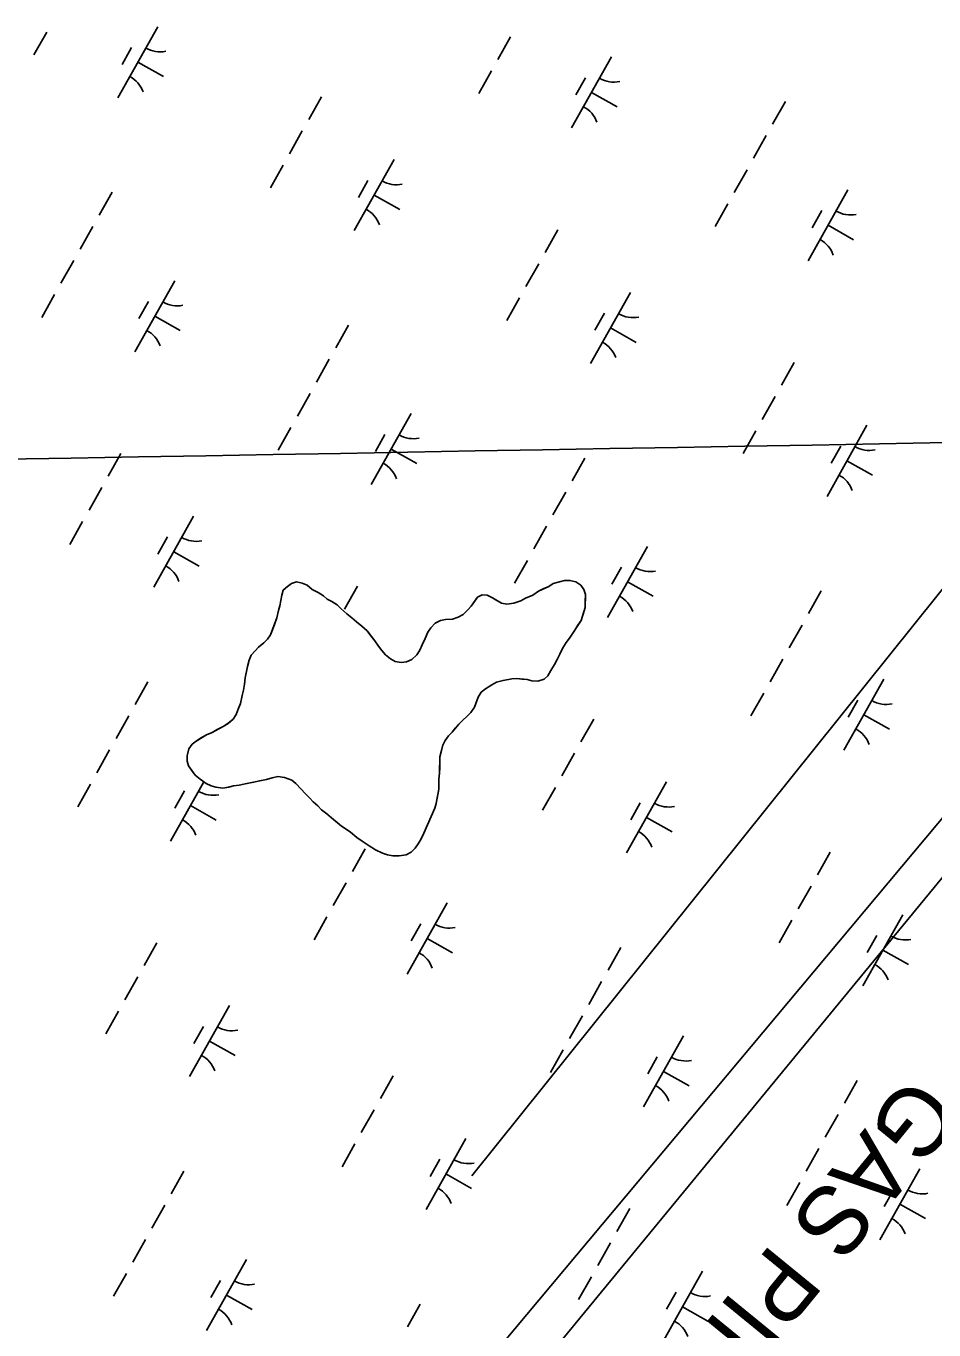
# Model space of a CAD drawing. Extents: x 3913936 to 3933962, y 195330 to 217741.
# Drawn here: x 3927068 to 3927625, y 211254 to 212054 of the extents above; entities that cross this region are included whole.
import ezdxf

# ---------------------------------------------------------------- set-up
doc = ezdxf.new("R2010")
doc.units = 0
for name, color, linetype in [('V-GRID-MAJR', 7, 'Continuous'), ('V-TOPO-SHOR', 7, 'Continuous'), ('V-UTIL-IDEN', 7, 'Continuous'), ('V-UTIL-LINE', 7, 'Continuous'), ('V-WETL-SWMP', 7, 'Continuous')]:
    doc.layers.add(name, color=color, linetype=linetype)

msp = doc.modelspace()

# ---------------------------------------------------------------- linework, layer by layer
at = {"layer": 'V-GRID-MAJR'}
msp.add_spline([(3922793.54, 211712.93), (3925112.71, 211753.63), (3930400.06, 211847.07)], degree=3, dxfattribs=at)
at = {"layer": 'V-TOPO-SHOR'}
for points in [[(3927311.73, 211558.49), (3927309.92, 211554.6), (3927308.32, 211551.88), (3927306.52, 211549.35), (3927303.94, 211546.84), (3927300.98, 211545.12), (3927296.67, 211544.59), (3927292.75, 211544.64), (3927289.43, 211545.27), (3927286.31, 211546.29), (3927282.02, 211548.31), (3927278.14, 211550.71), (3927273.87, 211553.51), (3927270.57, 211555.9), (3927266.7, 211559.08), (3927264.17, 211560.88), (3927261.26, 211562.88), (3927258.55, 211565.07), (3927255.06, 211567.86), (3927252.16, 211570.44), (3927249.05, 211572.83), (3927246.73, 211575.21), (3927243.83, 211577.8), (3927241.71, 211580.18), (3927239, 211582.76), (3927236.49, 211585.54), (3927233.21, 211588.91), (3927230.69, 211591.1), (3927226.21, 211592.72), (3927222.29, 211593.17), (3927218.76, 211592.43), (3927215.22, 211591.5), (3927210.9, 211590.57), (3927207.56, 211589.83), (3927203.24, 211588.91), (3927198.53, 211587.99), (3927194.99, 211587.45), (3927192.04, 211586.71), (3927188.51, 211586.17), (3927184.21, 211586.81), (3927181.29, 211587.64), (3927178.17, 211589.05), (3927174.48, 211591.64), (3927171.58, 211594.03), (3927169.65, 211596.6), (3927167.34, 211599.77), (3927166.6, 211602.71), (3927166.64, 211606.04), (3927167.68, 211610.14), (3927169.68, 211613.06), (3927172.05, 211614.98), (3927174.81, 211616.71), (3927178.37, 211618.82), (3927181.92, 211620.34), (3927185.07, 211622.06), (3927188.62, 211623.97), (3927191.78, 211625.88), (3927194.75, 211628.39), (3927196.55, 211631.3), (3927197.77, 211634.62), (3927199.39, 211638.12), (3927200.23, 211643.01), (3927201.06, 211646.13), (3927201.7, 211649.85), (3927202.14, 211653.76), (3927202.97, 211657.66), (3927203.6, 211660.79), (3927204.63, 211664.69), (3927205.85, 211667.61), (3927208.23, 211670.32), (3927210.42, 211672.64), (3927213.59, 211675.35), (3927215.77, 211677.47), (3927217.77, 211680.18), (3927218.98, 211683.3), (3927220.4, 211687.2), (3927221.62, 211690.52), (3927222.66, 211695.01), (3927223.48, 211697.93), (3927224.12, 211701.26), (3927224.75, 211704.58), (3927225.57, 211707.5), (3927228.15, 211709.82), (3927230.52, 211711.75), (3927233.67, 211712.68), (3927237.18, 211711.86), (3927240.11, 211710.64), (3927243.2, 211708.05), (3927246.9, 211706.24), (3927250.2, 211704.04), (3927252.53, 211702.06), (3927255.25, 211700.65), (3927258.55, 211698.65), (3927260.87, 211696.26), (3927264.55, 211693.08), (3927267.65, 211690.69), (3927270.36, 211688.11), (3927273.66, 211685.52), (3927276.95, 211682.54), (3927279.26, 211679.57), (3927281.76, 211676.4)], [(3927281.76, 211676.4), (3927283.87, 211673.24), (3927285.99, 211670.47), (3927288.31, 211667.89), (3927291.21, 211665.51), (3927294.13, 211663.9), (3927297.85, 211663.26), (3927301.18, 211663.61), (3927304.33, 211665.13), (3927307.5, 211667.84), (3927309.3, 211670.75), (3927310.72, 211674.06), (3927312.53, 211677.95), (3927314.15, 211681.85), (3927315.95, 211684.37), (3927318.73, 211687.27), (3927321.88, 211688.99), (3927325.03, 211689.54), (3927329.34, 211689.87), (3927332.88, 211691), (3927335.84, 211692.73), (3927338.81, 211695.43), (3927340.8, 211697.75), (3927342.8, 211700.66), (3927344.6, 211703.19), (3927347.55, 211704.72), (3927350.68, 211704.48), (3927353.8, 211702.87), (3927356.52, 211701.27), (3927359.43, 211699.66), (3927362.56, 211699.03), (3927366.88, 211699.56), (3927371.2, 211701.07), (3927374.16, 211702.6), (3927378.5, 211704.5), (3927382.06, 211707), (3927385.01, 211708.33), (3927388.36, 211709.85), (3927391.12, 211711.58), (3927394.86, 211712.71), (3927398, 211713.45), (3927401.34, 211713.6), (3927405.05, 211712.77), (3927407.96, 211710.58), (3927409.88, 211708), (3927410.82, 211704.86), (3927410.76, 211700.55), (3927410.71, 211697.02), (3927409.28, 211692.15), (3927408.26, 211689.03), (3927406.26, 211686.11), (3927404.26, 211683.01), (3927401.06, 211678.15), (3927399.07, 211675.44), (3927396.87, 211671.74), (3927395.25, 211668.24), (3927393.45, 211665.13), (3927391.84, 211662.02), (3927389.64, 211658.33), (3927387.83, 211655.02), (3927385.45, 211652.9), (3927381.72, 211651.77), (3927378, 211652.02), (3927375.07, 211652.84), (3927371.94, 211653.08), (3927368.81, 211653.31), (3927365.68, 211653.16), (3927360.37, 211652.25), (3927356.25, 211651.13), (3927353.48, 211649.6), (3927349.53, 211647.11), (3927346.96, 211644.98), (3927345.16, 211641.88), (3927343.94, 211638.76), (3927342.73, 211635.84), (3927340.53, 211632.53), (3927338.34, 211630.21), (3927335.37, 211627.71), (3927333.19, 211625.38), (3927331.2, 211623.06), (3927329.2, 211620.54), (3927326.82, 211618.22), (3927324.83, 211615.31), (3927323.42, 211612.39), (3927322.59, 211609.27), (3927321.56, 211605.36), (3927321.51, 211601.84), (3927321.47, 211598.51), (3927321.43, 211595.38), (3927320.99, 211591.66), (3927320.95, 211588.53), (3927320.91, 211585.4), (3927320.07, 211581.3), (3927319.22, 211576.8), (3927318.4, 211573.87), (3927311.73, 211558.49)]]:
    msp.add_lwpolyline(points, dxfattribs=at)
at = {"layer": 'V-UTIL-LINE'}
for points in [[(3928241.7, 212430.17), (3927822.96, 211948.79), (3927341.25, 211348.32)], [(3928315.82, 212388.13), (3926944.7, 210748.94), (3926592.74, 210251.47), (3926408.93, 209914.99), (3925628.64, 208474.44), (3925139.98, 207727.42), (3924555.96, 206253.65), (3924055.82, 204771.45), (3923484.9, 203858.52), (3922256.01, 202262.65), (3921816.4, 201905.57), (3920704.84, 200345.08), (3920462.44, 200062.72)], [(3928328.32, 212380.93), (3926784.14, 210502.92), (3926424.72, 209908.68), (3925640.45, 208467.64), (3924952.2, 207329.25), (3923971.74, 204752.16), (3923252.9, 203563.68), (3921560.17, 201558.84), (3920397.87, 200112.86)]]:
    msp.add_lwpolyline(points, dxfattribs=at)
at = {"layer": 'V-WETL-SWMP'}
for p, q in [((3927148.54, 212053.25), (3927124.04, 212009.67)), ((3927080.44, 212049.89), (3927072.6, 212035.95)), ((3927364.98, 212047.05), (3927357.14, 212033.11)), ((3927132.5, 212040.47), (3927126.62, 212030.01)), ((3927136.29, 212031.46), (3927151.98, 212022.64)), ((3927426.91, 212034.7), (3927402.4, 211991.12)), ((3927353.22, 212026.13), (3927345.38, 212012.19)), ((3927410.87, 212021.92), (3927404.99, 212011.46)), ((3927414.66, 212012.91), (3927430.35, 212004.09)), ((3927248.96, 212010.23), (3927241.12, 211996.28)), ((3927533.5, 212007.39), (3927525.66, 211993.44)), ((3927237.2, 211989.31), (3927229.36, 211975.36)), ((3927521.74, 211986.47), (3927513.9, 211972.52)), ((3927293.54, 211971.74), (3927269.04, 211928.16)), ((3927225.44, 211968.38), (3927217.6, 211954.44)), ((3927509.98, 211965.54), (3927502.14, 211951.6)), ((3927277.5, 211958.96), (3927271.62, 211948.5)), ((3927120.53, 211951.65), (3927112.69, 211937.7)), ((3927281.29, 211949.95), (3927296.98, 211941.13)), ((3927571.9, 211953.19), (3927547.4, 211909.61)), ((3927498.22, 211944.62), (3927490.38, 211930.68)), ((3927555.87, 211940.41), (3927549.99, 211929.95)), ((3927559.65, 211931.4), (3927575.34, 211922.58)), ((3927108.77, 211930.72), (3927100.93, 211916.78)), ((3927393.96, 211928.72), (3927386.12, 211914.77)), ((3927097.01, 211909.8), (3927089.17, 211895.86)), ((3927382.2, 211907.8), (3927374.36, 211893.85)), ((3927158.93, 211897.45), (3927134.43, 211853.87)), ((3927085.25, 211888.88), (3927077.41, 211874.94)), ((3927142.9, 211884.67), (3927137.02, 211874.21)), ((3927370.44, 211886.87), (3927362.6, 211872.93)), ((3927438.54, 211890.23), (3927414.03, 211846.65)), ((3927146.68, 211875.66), (3927162.37, 211866.84)), ((3927422.5, 211877.45), (3927416.62, 211866.99)), ((3927265.53, 211870.14), (3927257.69, 211856.19)), ((3927426.29, 211868.44), (3927441.98, 211859.62)), ((3927253.77, 211849.22), (3927245.93, 211835.27)), ((3927538.96, 211847.21), (3927531.12, 211833.26)), ((3927242.01, 211828.29), (3927234.17, 211814.35)), ((3927527.2, 211826.29), (3927519.36, 211812.34)), ((3927303.93, 211815.94), (3927279.43, 211772.36)), ((3927230.25, 211807.37), (3927222.4, 211793.43)), ((3927287.9, 211803.16), (3927282.02, 211792.7)), ((3927515.44, 211805.37), (3927507.6, 211791.42)), ((3927583.53, 211808.72), (3927559.03, 211765.14)), ((3927567.5, 211795.94), (3927561.62, 211785.48)), ((3927125.99, 211791.47), (3927118.15, 211777.52)), ((3927291.68, 211794.15), (3927307.37, 211785.33)), ((3927410.52, 211788.63), (3927402.68, 211774.68)), ((3927571.28, 211786.93), (3927586.97, 211778.11)), ((3927114.23, 211770.55), (3927106.39, 211756.6)), ((3927398.76, 211767.71), (3927390.92, 211753.76)), ((3927102.47, 211749.63), (3927094.63, 211735.68)), ((3927170.56, 211752.98), (3927146.06, 211709.4)), ((3927154.53, 211740.2), (3927148.65, 211729.74)), ((3927387, 211746.79), (3927379.16, 211732.84)), ((3927158.31, 211731.19), (3927174, 211722.37)), ((3927448.93, 211734.43), (3927424.43, 211690.85)), ((3927375.24, 211725.86), (3927367.4, 211711.92)), ((3927432.89, 211721.65), (3927427.01, 211711.19)), ((3927224.75, 211704.58), (3927225.57, 211707.5)), ((3927225.57, 211707.5), (3927228.15, 211709.82)), ((3927228.15, 211709.82), (3927230.52, 211711.75)), ((3927230.52, 211711.75), (3927233.67, 211712.68)), ((3927233.67, 211712.68), (3927237.18, 211711.86)), ((3927237.18, 211711.86), (3927240.1, 211710.64)), ((3927240.1, 211710.64), (3927243.2, 211708.05)), ((3927243.2, 211708.05), (3927246.9, 211706.24)), ((3927270.99, 211709.96), (3927263.15, 211696.01)), ((3927378.5, 211704.5), (3927382.06, 211707)), ((3927382.06, 211707), (3927388.36, 211709.86)), ((3927388.36, 211709.86), (3927391.12, 211711.58)), ((3927391.12, 211711.58), (3927394.86, 211712.71)), ((3927394.86, 211712.71), (3927398, 211713.45)), ((3927398, 211713.45), (3927401.34, 211713.6)), ((3927401.34, 211713.6), (3927405.05, 211712.77)), ((3927405.05, 211712.77), (3927407.96, 211710.58)), ((3927407.96, 211710.58), (3927409.88, 211708)), ((3927409.88, 211708), (3927410.82, 211704.86)), ((3927436.68, 211712.64), (3927452.37, 211703.82)), ((3927555.52, 211707.12), (3927547.68, 211693.17)), ((3927223.48, 211697.93), (3927224.75, 211704.58)), ((3927246.9, 211706.24), (3927250.2, 211704.04)), ((3927250.2, 211704.04), (3927252.53, 211702.05)), ((3927252.53, 211702.05), (3927255.25, 211700.65)), ((3927255.25, 211700.65), (3927258.55, 211698.65)), ((3927340.8, 211697.75), (3927344.6, 211703.19)), ((3927344.6, 211703.19), (3927347.55, 211704.71)), ((3927347.55, 211704.71), (3927350.68, 211704.48)), ((3927350.68, 211704.48), (3927353.8, 211702.87)), ((3927353.8, 211702.87), (3927359.43, 211699.66)), ((3927359.43, 211699.66), (3927362.56, 211699.03)), ((3927362.56, 211699.03), (3927366.88, 211699.56)), ((3927366.88, 211699.56), (3927371.2, 211701.07)), ((3927371.2, 211701.07), (3927374.16, 211702.6)), ((3927374.16, 211702.6), (3927378.5, 211704.5)), ((3927410.82, 211704.86), (3927410.71, 211697.02)), ((3927221.62, 211690.52), (3927222.66, 211695.01)), ((3927222.66, 211695.01), (3927223.48, 211697.93)), ((3927258.55, 211698.65), (3927260.87, 211696.26)), ((3927260.87, 211696.26), (3927264.55, 211693.08)), ((3927264.55, 211693.08), (3927267.65, 211690.69)), ((3927329.34, 211689.87), (3927332.88, 211691)), ((3927332.88, 211691), (3927335.84, 211692.73)), ((3927335.84, 211692.73), (3927338.81, 211695.43)), ((3927338.81, 211695.43), (3927340.8, 211697.75)), ((3927410.71, 211697.02), (3927408.26, 211689.03)), ((3927217.77, 211680.19), (3927221.62, 211690.52)), ((3927267.65, 211690.69), (3927270.36, 211688.11)), ((3927270.36, 211688.11), (3927273.66, 211685.52)), ((3927273.66, 211685.52), (3927276.95, 211682.54)), ((3927314.15, 211681.85), (3927315.95, 211684.37)), ((3927315.95, 211684.37), (3927318.73, 211687.27)), ((3927318.73, 211687.27), (3927321.88, 211688.99)), ((3927321.88, 211688.99), (3927325.02, 211689.54)), ((3927325.02, 211689.54), (3927329.34, 211689.87)), ((3927408.26, 211689.03), (3927401.06, 211678.15)), ((3927543.76, 211686.2), (3927535.92, 211672.25)), ((3927210.42, 211672.65), (3927213.59, 211675.35)), ((3927213.59, 211675.35), (3927215.77, 211677.47)), ((3927215.77, 211677.47), (3927217.77, 211680.19)), ((3927276.95, 211682.54), (3927281.76, 211676.4)), ((3927281.76, 211676.4), (3927283.87, 211673.24)), ((3927310.72, 211674.06), (3927312.53, 211677.95)), ((3927312.53, 211677.95), (3927314.15, 211681.85)), ((3927399.07, 211675.44), (3927396.87, 211671.74)), ((3927401.06, 211678.15), (3927399.07, 211675.44)), ((3927204.63, 211664.69), (3927205.85, 211667.61)), ((3927205.85, 211667.61), (3927210.42, 211672.65)), ((3927283.87, 211673.24), (3927285.99, 211670.47)), ((3927285.99, 211670.47), (3927288.31, 211667.89)), ((3927288.31, 211667.89), (3927291.21, 211665.5)), ((3927304.33, 211665.14), (3927307.5, 211667.83)), ((3927307.5, 211667.83), (3927309.3, 211670.75)), ((3927309.3, 211670.75), (3927310.72, 211674.06)), ((3927395.25, 211668.24), (3927393.45, 211665.13)), ((3927396.87, 211671.74), (3927395.25, 211668.24)), ((3927202.14, 211653.76), (3927203.6, 211660.79)), ((3927203.6, 211660.79), (3927204.63, 211664.69)), ((3927291.21, 211665.5), (3927294.13, 211663.9)), ((3927294.13, 211663.9), (3927297.84, 211663.26)), ((3927297.84, 211663.26), (3927301.18, 211663.61)), ((3927301.18, 211663.61), (3927304.33, 211665.14)), ((3927391.84, 211662.02), (3927389.64, 211658.33)), ((3927393.45, 211665.13), (3927391.84, 211662.02)), ((3927532, 211665.28), (3927524.16, 211651.33)), ((3927142.55, 211651.38), (3927134.71, 211637.43)), ((3927201.7, 211649.85), (3927202.14, 211653.76)), ((3927356.25, 211651.13), (3927353.48, 211649.6)), ((3927360.37, 211652.25), (3927356.25, 211651.13)), ((3927365.67, 211653.16), (3927360.37, 211652.25)), ((3927368.81, 211653.31), (3927365.67, 211653.16)), ((3927375.07, 211652.84), (3927368.81, 211653.31)), ((3927378, 211652.02), (3927375.07, 211652.84)), ((3927381.72, 211651.77), (3927378, 211652.02)), ((3927385.45, 211652.9), (3927381.72, 211651.77)), ((3927387.83, 211655.02), (3927385.45, 211652.9)), ((3927389.64, 211658.33), (3927387.83, 211655.02)), ((3927593.93, 211652.92), (3927569.43, 211609.34)), ((3927199.39, 211638.12), (3927200.23, 211643.01)), ((3927200.23, 211643.01), (3927201.06, 211646.13)), ((3927201.06, 211646.13), (3927201.7, 211649.85)), ((3927346.96, 211644.99), (3927345.16, 211641.88)), ((3927349.53, 211647.11), (3927346.96, 211644.99)), ((3927353.48, 211649.6), (3927349.53, 211647.11)), ((3927520.24, 211644.36), (3927512.4, 211630.41)), ((3927197.77, 211634.62), (3927199.39, 211638.12)), ((3927342.73, 211635.84), (3927340.53, 211632.54)), ((3927345.16, 211641.88), (3927342.73, 211635.84)), ((3927577.89, 211640.14), (3927572.01, 211629.68)), ((3927130.79, 211630.46), (3927122.95, 211616.51)), ((3927191.78, 211625.89), (3927194.75, 211628.39)), ((3927194.75, 211628.39), (3927196.55, 211631.31)), ((3927196.55, 211631.31), (3927197.77, 211634.62)), ((3927335.37, 211627.71), (3927333.19, 211625.38)), ((3927338.34, 211630.21), (3927335.37, 211627.71)), ((3927340.53, 211632.54), (3927338.34, 211630.21)), ((3927415.98, 211628.45), (3927408.14, 211614.5)), ((3927581.68, 211631.13), (3927597.37, 211622.31)), ((3927178.37, 211618.82), (3927181.92, 211620.34)), ((3927181.92, 211620.34), (3927188.62, 211623.97)), ((3927188.62, 211623.97), (3927191.78, 211625.89)), ((3927329.2, 211620.54), (3927326.82, 211618.22)), ((3927333.19, 211625.38), (3927329.2, 211620.54)), ((3927167.68, 211610.14), (3927169.68, 211613.05)), ((3927169.68, 211613.05), (3927172.05, 211614.98)), ((3927172.05, 211614.98), (3927178.37, 211618.82)), ((3927323.42, 211612.39), (3927321.56, 211605.37)), ((3927324.83, 211615.31), (3927323.42, 211612.39)), ((3927326.82, 211618.22), (3927324.83, 211615.31)), ((3927119.03, 211609.54), (3927111.19, 211595.59)), ((3927166.6, 211602.71), (3927166.64, 211606.04)), ((3927166.64, 211606.04), (3927167.68, 211610.14)), ((3927321.56, 211605.37), (3927321.43, 211595.38)), ((3927404.22, 211607.53), (3927396.38, 211593.58)), ((3927167.35, 211599.77), (3927166.6, 211602.71)), ((3927171.58, 211594.03), (3927167.35, 211599.77)), ((3927321.43, 211595.38), (3927320.99, 211591.66)), ((3927107.27, 211588.61), (3927099.43, 211574.67)), ((3927176.89, 211589.95), (3927156.46, 211553.6)), ((3927174.48, 211591.64), (3927171.58, 211594.03)), ((3927178.17, 211589.05), (3927174.48, 211591.64)), ((3927181.29, 211587.64), (3927178.17, 211589.05)), ((3927184.21, 211586.81), (3927181.29, 211587.64)), ((3927194.99, 211587.45), (3927192.05, 211586.71)), ((3927198.53, 211587.99), (3927194.99, 211587.45)), ((3927203.24, 211588.91), (3927198.53, 211587.99)), ((3927215.22, 211591.5), (3927203.24, 211588.91)), ((3927218.76, 211592.43), (3927215.22, 211591.5)), ((3927222.29, 211593.17), (3927218.76, 211592.43)), ((3927226.21, 211592.72), (3927222.29, 211593.17)), ((3927230.69, 211591.1), (3927226.21, 211592.72)), ((3927233.21, 211588.91), (3927230.69, 211591.1)), ((3927236.49, 211585.53), (3927233.21, 211588.91)), ((3927320.99, 211591.66), (3927320.91, 211585.4)), ((3927460.56, 211589.96), (3927436.06, 211546.38)), ((3927164.92, 211584.4), (3927159.04, 211573.94)), ((3927188.51, 211586.17), (3927184.21, 211586.81)), ((3927192.05, 211586.71), (3927188.51, 211586.17)), ((3927239, 211582.76), (3927236.49, 211585.53)), ((3927241.71, 211580.18), (3927239, 211582.76)), ((3927243.83, 211577.8), (3927241.71, 211580.18)), ((3927320.91, 211585.4), (3927319.22, 211576.8)), ((3927392.46, 211586.61), (3927384.62, 211572.66)), ((3927168.71, 211575.39), (3927184.4, 211566.57)), ((3927246.73, 211575.21), (3927243.83, 211577.8)), ((3927249.05, 211572.83), (3927246.73, 211575.21)), ((3927252.16, 211570.44), (3927249.05, 211572.83)), ((3927318.4, 211573.87), (3927311.73, 211558.49)), ((3927319.22, 211576.8), (3927318.4, 211573.87)), ((3927444.52, 211577.18), (3927438.64, 211566.72)), ((3927255.06, 211567.86), (3927252.16, 211570.44)), ((3927261.26, 211562.88), (3927255.06, 211567.86)), ((3927448.31, 211568.17), (3927464, 211559.35)), ((3927266.7, 211559.08), (3927261.26, 211562.88)), ((3927270.57, 211555.9), (3927266.7, 211559.08)), ((3927273.87, 211553.51), (3927270.57, 211555.9)), ((3927311.73, 211558.49), (3927309.92, 211554.6)), ((3927275.79, 211548.95), (3927267.95, 211535)), ((3927278.14, 211550.71), (3927273.87, 211553.51)), ((3927282.02, 211548.31), (3927278.14, 211550.71)), ((3927286.31, 211546.29), (3927282.02, 211548.31)), ((3927306.52, 211549.35), (3927303.94, 211546.84)), ((3927308.32, 211551.88), (3927306.52, 211549.35)), ((3927309.92, 211554.6), (3927308.32, 211551.88)), ((3927560.98, 211546.94), (3927553.14, 211532.99)), ((3927289.43, 211545.27), (3927286.31, 211546.29)), ((3927292.75, 211544.64), (3927289.43, 211545.27)), ((3927296.67, 211544.59), (3927292.75, 211544.64)), ((3927300.98, 211545.12), (3927296.67, 211544.59)), ((3927303.94, 211546.84), (3927300.98, 211545.12)), ((3927264.03, 211528.03), (3927256.19, 211514.08)), ((3927549.22, 211526.02), (3927541.38, 211512.07)), ((3927325.96, 211515.67), (3927301.46, 211472.09)), ((3927252.27, 211507.11), (3927244.43, 211493.16)), ((3927605.56, 211508.45), (3927581.06, 211464.87)), ((3927309.92, 211502.89), (3927304.04, 211492.43)), ((3927537.46, 211505.1), (3927529.62, 211491.15)), ((3927148.01, 211491.2), (3927140.17, 211477.25)), ((3927313.71, 211493.88), (3927329.4, 211485.06)), ((3927589.52, 211495.67), (3927583.64, 211485.21)), ((3927432.55, 211488.36), (3927424.71, 211474.41)), ((3927593.31, 211486.66), (3927609, 211477.84)), ((3927136.25, 211470.28), (3927128.41, 211456.33)), ((3927420.79, 211467.44), (3927412.95, 211453.49)), ((3927192.59, 211452.71), (3927168.09, 211409.13)), ((3927124.49, 211449.36), (3927116.65, 211435.41)), ((3927409.03, 211446.52), (3927401.19, 211432.57)), ((3927176.55, 211439.93), (3927170.67, 211429.47)), ((3927180.34, 211430.92), (3927196.03, 211422.1)), ((3927470.96, 211434.16), (3927446.45, 211390.58)), ((3927397.27, 211425.6), (3927389.43, 211411.65)), ((3927454.92, 211421.38), (3927449.04, 211410.92)), ((3927458.7, 211412.37), (3927474.4, 211403.55)), ((3927293.01, 211409.69), (3927285.17, 211395.74)), ((3927577.55, 211406.85), (3927569.71, 211392.9)), ((3927281.25, 211388.77), (3927273.41, 211374.82)), ((3927565.79, 211385.93), (3927557.95, 211371.98)), ((3927337.59, 211371.21), (3927313.09, 211327.62)), ((3927269.49, 211367.85), (3927261.65, 211353.9)), ((3927554.03, 211365.01), (3927546.19, 211351.06)), ((3927321.55, 211358.42), (3927315.67, 211347.96)), ((3927164.58, 211351.11), (3927156.74, 211337.16)), ((3927325.34, 211349.41), (3927341.03, 211340.59)), ((3927615.95, 211352.66), (3927591.45, 211309.07)), ((3927542.27, 211344.09), (3927534.43, 211330.14)), ((3927599.92, 211339.87), (3927594.04, 211329.41)), ((3927152.82, 211330.19), (3927144.98, 211316.24)), ((3927438.01, 211328.18), (3927430.17, 211314.23)), ((3927603.7, 211330.86), (3927619.39, 211322.04)), ((3927141.06, 211309.27), (3927133.22, 211295.32)), ((3927426.25, 211307.26), (3927418.41, 211293.31)), ((3927202.98, 211296.92), (3927178.48, 211253.33)), ((3927129.3, 211288.35), (3927121.46, 211274.4)), ((3927186.95, 211284.13), (3927181.07, 211273.67)), ((3927414.49, 211286.34), (3927406.65, 211272.39)), ((3927482.59, 211289.7), (3927458.08, 211246.11)), ((3927190.73, 211275.12), (3927206.42, 211266.3)), ((3927466.55, 211276.91), (3927460.67, 211266.45)), ((3927309.58, 211269.6), (3927301.74, 211255.65)), ((3927470.33, 211267.9), (3927486.03, 211259.08))]:
    msp.add_line(p, q, dxfattribs=at)
for centre, start, end in [((3927150.03, 212055.42), 239.88608, 281.42974), ((3927122.96, 212007.26), 19.88608, 61.42973), ((3927428.4, 212036.87), 239.88608, 281.42974), ((3927401.33, 211988.71), 19.88608, 61.42973), ((3927295.03, 211973.91), 239.88608, 281.42974), ((3927267.96, 211925.75), 19.88608, 61.42973), ((3927573.4, 211955.36), 239.88608, 281.42974), ((3927546.33, 211907.2), 19.88608, 61.42973), ((3927160.43, 211899.62), 239.88608, 281.42974), ((3927440.03, 211892.4), 239.88608, 281.42974), ((3927133.36, 211851.46), 19.88608, 61.42973), ((3927412.96, 211844.25), 19.88608, 61.42973), ((3927305.42, 211818.11), 239.88608, 281.42974), ((3927585.03, 211810.89), 239.88608, 281.42974), ((3927278.35, 211769.96), 19.88608, 61.42973), ((3927557.96, 211762.74), 19.88608, 61.42973), ((3927172.06, 211755.15), 239.88608, 281.42974), ((3927144.99, 211707), 19.88608, 61.42973), ((3927450.42, 211736.6), 239.88608, 281.42974), ((3927423.35, 211688.45), 19.88608, 61.42973), ((3927595.42, 211655.09), 239.88608, 281.42974), ((3927568.35, 211606.94), 19.88608, 61.42973), ((3927182.45, 211599.35), 239.88608, 281.42974), ((3927462.05, 211592.13), 239.88608, 281.42974), ((3927155.38, 211551.2), 19.88608, 61.42973), ((3927434.98, 211543.98), 19.88608, 61.42973), ((3927327.45, 211517.84), 239.88608, 281.42974), ((3927607.05, 211510.62), 239.88608, 281.42974), ((3927300.38, 211469.69), 19.88608, 61.42973), ((3927579.98, 211462.47), 19.88608, 61.42973), ((3927194.08, 211454.88), 239.88608, 281.42974), ((3927167.01, 211406.73), 19.88608, 61.42973), ((3927472.45, 211436.33), 239.88608, 281.42974), ((3927445.38, 211388.18), 19.88608, 61.42973), ((3927339.08, 211373.37), 239.88608, 281.42974), ((3927312.01, 211325.22), 19.88608, 61.42973), ((3927617.44, 211354.82), 239.88608, 281.42974), ((3927590.37, 211306.67), 19.88608, 61.42973), ((3927204.48, 211299.08), 239.88608, 281.42974), ((3927484.08, 211291.86), 239.88608, 281.42974), ((3927177.41, 211250.93), 19.88608, 61.42973), ((3927457.01, 211243.71), 19.88608, 61.42973)]:
    msp.add_arc(centre, 17.62, start, end, dxfattribs=at)

# ---------------------------------------------------------------- texts
at = {"layer": 'V-UTIL-IDEN'}
msp.add_text('CALIF. CO. 6" GAS PIPELINE', height=41.9999, rotation=230.75357, dxfattribs=at).set_placement((3927845.87, 211700.29))

doc.saveas('drawing.dxf')
